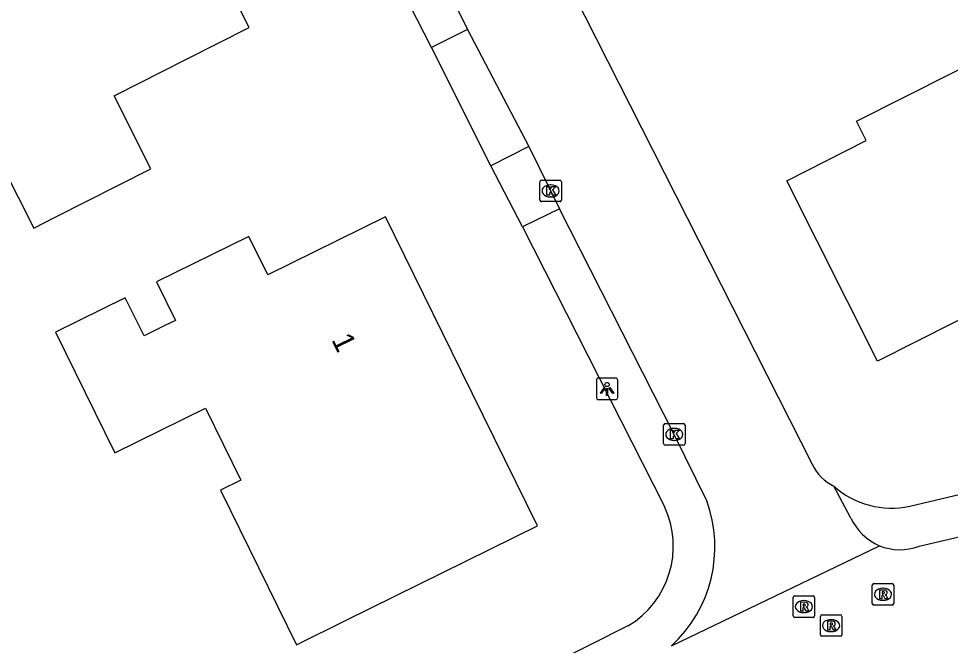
# Model space of a CAD drawing. Extents: x 162722 to 165099, y 384721 to 386283.
# Drawn here: x 163872.33 to 163915.71, y 384950.93 to 384980.08 of the extents above; entities that cross this region are included whole.
import ezdxf

# ---------------------------------------------------------------- set-up
doc = ezdxf.new("R2010")
doc.units = 0
for name, color, linetype in [('IMGEO_Kolk', 7, 'Continuous'), ('IMGEO_Lichtpunt', 7, 'Continuous'), ('IMGEO_Pand', 7, 'Continuous'), ('IMGEO_Pand_nummerreeks', 7, 'Continuous'), ('IMGEO_Parkeervlak_open', 7, 'Continuous'), ('IMGEO_Rijbaan_lokaal_open', 7, 'Continuous'), ('IMGEO_Rioolput', 7, 'Continuous'), ('IMGEO_Voetpad_open', 7, 'Continuous')]:
    doc.layers.add(name, color=color, linetype=linetype)

msp = doc.modelspace()

# ---------------------------------------------------------------- linework, layer by layer
at = {"layer": 'IMGEO_Kolk'}
for p, q in [((163896.597, 384971.638), (163896.597, 384972.49)), ((163896.672, 384972.564), (163897.524, 384972.564)), ((163897.598, 384972.49), (163897.598, 384971.638)), ((163897.085, 384972.344), (163897.11, 384972.344)), ((163897.524, 384971.564), (163896.672, 384971.564)), ((163897.108, 384971.784), (163897.083, 384971.784)), ((163902.356, 384960.312), (163902.356, 384961.164)), ((163902.431, 384961.238), (163903.283, 384961.238)), ((163903.357, 384961.164), (163903.357, 384960.312)), ((163902.844, 384961.018), (163902.869, 384961.018)), ((163902.867, 384960.458), (163902.842, 384960.458)), ((163903.283, 384960.238), (163902.431, 384960.238))]:
    msp.add_line(p, q, dxfattribs=at)
for points in [[(163896.597, 384971.638), (163896.597, 384972.49)], [(163896.672, 384972.564), (163897.524, 384972.564)], [(163897.598, 384972.49), (163897.598, 384971.638)], [(163896.918, 384972.264), (163897.041, 384972.264), (163897.041, 384972.113), (163897.171, 384972.264), (163897.335, 384972.264), (163897.189, 384972.113), (163897.342, 384971.864), (163897.19, 384971.864), (163897.105, 384972.028), (163897.041, 384971.961), (163897.041, 384971.864), (163896.918, 384971.864), (163896.918, 384972.264)], [(163897.524, 384971.564), (163896.672, 384971.564)], [(163902.356, 384960.312), (163902.356, 384961.164)], [(163902.431, 384961.238), (163903.283, 384961.238)], [(163903.357, 384961.164), (163903.357, 384960.312)], [(163902.677, 384960.938), (163902.8, 384960.938), (163902.8, 384960.787), (163902.93, 384960.938), (163903.094, 384960.938), (163902.948, 384960.787), (163903.101, 384960.538), (163902.949, 384960.538), (163902.864, 384960.702), (163902.8, 384960.635), (163902.8, 384960.538), (163902.677, 384960.538), (163902.677, 384960.938)], [(163903.283, 384960.238), (163902.431, 384960.238)]]:
    msp.add_lwpolyline(points, dxfattribs=at)
for centre, start, end in [((163896.674, 384972.488), 91.552, 178.448), ((163896.674, 384972.488), 91.552, 178.448), ((163897.522, 384972.488), 1.552, 88.448), ((163897.522, 384972.488), 1.552, 88.448), ((163896.674, 384971.64), 181.552, 268.448), ((163896.674, 384971.64), 181.552, 268.448), ((163897.522, 384971.64), 271.552, 358.448), ((163897.522, 384971.64), 271.552, 358.448), ((163902.433, 384961.162), 91.552, 178.448), ((163902.433, 384961.162), 91.552, 178.448), ((163903.281, 384961.162), 1.552, 88.448), ((163903.281, 384961.162), 1.552, 88.448), ((163902.433, 384960.314), 181.552, 268.448), ((163902.433, 384960.314), 181.552, 268.448), ((163903.281, 384960.314), 271.552, 358.448), ((163903.281, 384960.314), 271.552, 358.448)]:
    msp.add_arc(centre, 0.0765, start, end, dxfattribs=at)
for centre, major_axis, ratio, start_param, end_param in [((163897.084, 384972.064), (-0.387, 0.002), 0.722429, 4.712389, 7.853982), ((163897.109, 384972.064), (-0.39, 0.002), 0.717154, 1.570796, 4.712389), ((163902.843, 384960.738), (-0.387, 0.002), 0.722429, 4.712389, 7.853982), ((163902.868, 384960.738), (-0.39, 0.002), 0.717154, 1.570796, 4.712389)]:
    msp.add_ellipse(centre, major_axis=major_axis, ratio=ratio, start_param=start_param, end_param=end_param, dxfattribs=at)
at = {"layer": 'IMGEO_Lichtpunt'}
for p, q in [((163900.131, 384963.355), (163899.323, 384963.355)), ((163900.131, 384963.355), (163899.323, 384963.355)), ((163899.229, 384963.26), (163899.229, 384962.453)), ((163899.229, 384963.26), (163899.229, 384962.453)), ((163900.225, 384962.453), (163900.225, 384963.26)), ((163900.225, 384962.453), (163900.225, 384963.26)), ((163899.323, 384962.359), (163900.131, 384962.359)), ((163899.323, 384962.359), (163900.131, 384962.359))]:
    msp.add_line(p, q, dxfattribs=at)
for points in [[(163899.603, 384962.924), (163899.642, 384962.896), (163899.454, 384962.634), (163899.416, 384962.661), (163899.603, 384962.924)], [(163899.705, 384962.876), (163899.752, 384962.876), (163899.752, 384962.554), (163899.705, 384962.554), (163899.705, 384962.876)], [(163899.815, 384962.896), (163899.853, 384962.923), (163900.04, 384962.661), (163900.001, 384962.633), (163899.815, 384962.896)]]:
    msp.add_lwpolyline(points, dxfattribs=at)
msp.add_circle((163899.728, 384963.058), 0.0994, dxfattribs=at)
for centre, start, end in [((163899.323, 384963.26), 90, 180), ((163899.323, 384963.26), 90, 180), ((163900.131, 384963.26), 0, 90), ((163900.131, 384963.26), 0, 90), ((163899.323, 384962.453), 180, 270), ((163899.323, 384962.453), 180, 270), ((163900.131, 384962.453), 270, 0), ((163900.131, 384962.453), 270, 360)]:
    msp.add_arc(centre, 0.0946, start, end, dxfattribs=at)
at = {"layer": 'IMGEO_Pand'}
for points in [[(163871.174, 384980.719), (163868.465, 384979.347), (163870.094, 384976.13), (163873.032, 384970.329), (163874.03, 384970.835), (163878.49, 384973.093), (163876.773, 384976.482), (163880.184, 384978.209), (163883.056, 384979.664), (163880.205, 384985.292)], [(163915.805, 384977.558), (163920.563, 384979.952), (163923.347, 384974.42), (163925.595, 384969.953), (163921.691, 384967.989), (163921.339, 384968.688), (163912.311, 384964.145), (163908.088, 384972.536), (163911.796, 384974.401), (163911.338, 384975.31), (163915.805, 384977.558)], [(163879.139, 384965.796), (163878.17, 384965.319), (163877.293, 384967.093), (163874.043, 384965.491), (163876.805, 384959.883), (163881.027, 384961.963), (163882.675, 384958.617), (163881.728, 384958.15), (163885.272, 384950.956), (163887.607, 384952.106), (163896.485, 384956.48), (163892.946, 384963.666), (163889.404, 384970.853), (163883.932, 384968.157), (163883.048, 384969.951), (163878.742, 384967.83), (163879.626, 384966.036), (163879.139, 384965.796)]]:
    msp.add_lwpolyline(points, dxfattribs=at)
at = {"layer": 'IMGEO_Parkeervlak_open'}
for points in [[(163895.784, 384970.396), (163902.401, 384957.384)], [(163913.816, 384957.404), (163926.539, 384960.407)], [(163900.699, 384951.83), (163871.364, 384937.05)]]:
    msp.add_lwpolyline(points, dxfattribs=at)
for centre, radius, start, end in [((163912.954, 384961.299), 3.989, 228.0763, 282.4718), ((163898.489, 384955.545), 4.323, 300.7517, 25.1734)]:
    msp.add_arc(centre, radius, start, end, dxfattribs=at)
at = {"layer": 'IMGEO_Rijbaan_lokaal_open'}
for points in [[(163882.032, 385013.018), (163888.642, 385000), (163909.281, 384959.35)], [(163891.565, 384982.927), (163893.232, 384979.573)], [(163893.232, 384979.573), (163896.087, 384974.126)], [(163896.087, 384974.126), (163897.506, 384971.232)], [(163904.368, 384957.652), (163902.857, 384960.738), (163897.506, 384971.232)], [(163911.083, 384956.847), (163910.289, 384958.331)], [(163914.255, 384955.535), (163919.3, 384956.712), (163927.004, 384958.519)], [(163902.719, 384950.896), (163912.409, 384955.562)]]:
    msp.add_lwpolyline(points, dxfattribs=at)
for centre, radius, start, end in [((163911.238, 384960.278), 2.166, 205.3701, 244.008), ((163898.481, 384955.51), 6.265, 312.5696, 19.9974), ((163913.366, 384957.876), 2.504, 204.261, 247.5382), ((163913.366, 384957.874), 2.502, 247.51, 290.8141)]:
    msp.add_arc(centre, radius, start, end, dxfattribs=at)
at = {"layer": 'IMGEO_Rioolput'}
for p, q in [((163912.147, 384953.8), (163912.999, 384953.8)), ((163912.072, 384952.874), (163912.072, 384953.726)), ((163912.56, 384953.58), (163912.585, 384953.58)), ((163913.073, 384953.726), (163913.073, 384952.874)), ((163908.388, 384952.301), (163908.388, 384953.153)), ((163908.463, 384953.227), (163909.315, 384953.227)), ((163908.876, 384953.007), (163908.901, 384953.007)), ((163909.389, 384953.153), (163909.389, 384952.301)), ((163912.583, 384953.02), (163912.558, 384953.02)), ((163912.999, 384952.8), (163912.147, 384952.8)), ((163909.315, 384952.227), (163908.463, 384952.227)), ((163908.899, 384952.447), (163908.874, 384952.447)), ((163909.657, 384951.42), (163909.657, 384952.272)), ((163909.732, 384952.346), (163910.584, 384952.346)), ((163910.145, 384952.126), (163910.17, 384952.126)), ((163910.658, 384952.272), (163910.658, 384951.42)), ((163910.584, 384951.346), (163909.732, 384951.346)), ((163910.168, 384951.566), (163910.143, 384951.566))]:
    msp.add_line(p, q, dxfattribs=at)
for points in [[(163912.147, 384953.8), (163912.999, 384953.8)], [(163912.072, 384952.874), (163912.072, 384953.726)], [(163912.661, 384953.498), (163912.409, 384953.5), (163912.409, 384953.1)], [(163912.587, 384953.419), (163912.533, 384953.419), (163912.533, 384953.338)], [(163912.533, 384953.338), (163912.585, 384953.338)], [(163913.073, 384953.726), (163913.073, 384952.874)], [(163908.388, 384952.301), (163908.388, 384953.153)], [(163908.463, 384953.227), (163909.315, 384953.227)], [(163908.977, 384952.925), (163908.725, 384952.927), (163908.725, 384952.527)], [(163909.389, 384953.153), (163909.389, 384952.301)], [(163912.409, 384953.1), (163912.533, 384953.1), (163912.533, 384953.262), (163912.544, 384953.262)], [(163912.591, 384953.233), (163912.662, 384953.1), (163912.802, 384953.1), (163912.737, 384953.226)], [(163908.725, 384952.527), (163908.849, 384952.527), (163908.849, 384952.689), (163908.86, 384952.689)], [(163908.903, 384952.846), (163908.849, 384952.846), (163908.849, 384952.765)], [(163908.849, 384952.765), (163908.901, 384952.765)], [(163908.907, 384952.66), (163908.978, 384952.527), (163909.118, 384952.527), (163909.053, 384952.653)], [(163912.999, 384952.8), (163912.147, 384952.8)], [(163909.315, 384952.227), (163908.463, 384952.227)], [(163909.657, 384951.42), (163909.657, 384952.272)], [(163909.732, 384952.346), (163910.584, 384952.346)], [(163910.246, 384952.044), (163909.994, 384952.046), (163909.994, 384951.646)], [(163910.658, 384952.272), (163910.658, 384951.42)], [(163909.994, 384951.646), (163910.118, 384951.646), (163910.118, 384951.808), (163910.129, 384951.808)], [(163910.172, 384951.965), (163910.118, 384951.965), (163910.118, 384951.884)], [(163910.118, 384951.884), (163910.17, 384951.884)], [(163910.176, 384951.779), (163910.247, 384951.646), (163910.387, 384951.646), (163910.322, 384951.772)], [(163910.584, 384951.346), (163909.732, 384951.346)]]:
    msp.add_lwpolyline(points, dxfattribs=at)
for centre, radius, start, end in [((163912.149, 384953.724), 0.0765, 91.552, 178.448), ((163912.149, 384953.724), 0.0765, 91.552, 178.448), ((163912.997, 384953.724), 0.0765, 1.552, 88.448), ((163912.997, 384953.724), 0.0765, 1.552, 88.448), ((163912.569, 384953.527), 0.19, 274.7715, 282.9687), ((163912.593, 384953.323), 0.0964, 77.0061, 93.1865), ((163912.607, 384953.38), 0.0378, 276.6634, 79.6772), ((163912.66, 384953.388), 0.109, 350.3612, 89.416), ((163912.658, 384953.388), 0.112, 277.5842, 350.9817), ((163908.465, 384953.151), 0.0765, 91.552, 178.448), ((163908.465, 384953.151), 0.0765, 91.552, 178.448), ((163908.976, 384952.815), 0.109, 350.3612, 89.416), ((163909.313, 384953.151), 0.0765, 1.552, 88.448), ((163909.313, 384953.151), 0.0765, 1.552, 88.448), ((163912.543, 384953.209), 0.0533, 26.0293, 88.6989), ((163912.642, 384953.173), 0.108, 29.5134, 73.7905), ((163908.859, 384952.636), 0.0533, 26.0293, 88.6989), ((163908.885, 384952.954), 0.19, 274.7715, 282.9687), ((163908.909, 384952.75), 0.0964, 77.0061, 93.1865), ((163908.923, 384952.807), 0.0378, 276.6634, 79.6772), ((163908.974, 384952.815), 0.112, 277.5842, 350.9817), ((163908.958, 384952.6), 0.108, 29.5134, 73.7905), ((163912.149, 384952.876), 0.0765, 181.552, 268.448), ((163912.149, 384952.876), 0.0765, 181.552, 268.448), ((163912.997, 384952.876), 0.0765, 271.552, 358.448), ((163912.997, 384952.876), 0.0765, 271.552, 358.448), ((163908.465, 384952.303), 0.0765, 181.552, 268.448), ((163908.465, 384952.303), 0.0765, 181.552, 268.448), ((163909.313, 384952.303), 0.0765, 271.552, 358.448), ((163909.313, 384952.303), 0.0765, 271.552, 358.448), ((163909.734, 384952.27), 0.0765, 91.552, 178.448), ((163909.734, 384952.27), 0.0765, 91.552, 178.448), ((163910.245, 384951.934), 0.109, 350.3612, 89.416), ((163910.582, 384952.27), 0.0765, 1.552, 88.448), ((163910.582, 384952.27), 0.0765, 1.552, 88.448), ((163910.128, 384951.755), 0.0533, 26.0293, 88.6989), ((163910.154, 384952.073), 0.19, 274.7715, 282.9687), ((163910.178, 384951.869), 0.0964, 77.0061, 93.1865), ((163910.192, 384951.926), 0.0378, 276.6634, 79.6772), ((163910.243, 384951.934), 0.112, 277.5842, 350.9817), ((163910.227, 384951.719), 0.108, 29.5134, 73.7905), ((163909.734, 384951.422), 0.0765, 181.552, 268.448), ((163909.734, 384951.422), 0.0765, 181.552, 268.448), ((163910.582, 384951.422), 0.0765, 271.552, 358.448), ((163910.582, 384951.422), 0.0765, 271.552, 358.448)]:
    msp.add_arc(centre, radius, start, end, dxfattribs=at)
for centre, major_axis, ratio, start_param, end_param in [((163912.559, 384953.3), (-0.387, 0.002), 0.722429, 4.712389, 7.853982), ((163912.584, 384953.3), (-0.39, 0.002), 0.717154, 1.570796, 4.712389), ((163908.875, 384952.727), (-0.387, 0.002), 0.722429, 4.712389, 7.853982), ((163908.9, 384952.727), (-0.39, 0.002), 0.717154, 1.570796, 4.712389), ((163910.144, 384951.846), (-0.387, 0.002), 0.722429, 4.712389, 7.853982), ((163910.169, 384951.846), (-0.39, 0.002), 0.717154, 1.570796, 4.712389)]:
    msp.add_ellipse(centre, major_axis=major_axis, ratio=ratio, start_param=start_param, end_param=end_param, dxfattribs=at)
at = {"layer": 'IMGEO_Voetpad_open'}
for points in [[(163891.551, 384978.734), (163889.865, 384982.049)], [(163893.232, 384979.573), (163891.551, 384978.734)], [(163894.321, 384973.234), (163891.551, 384978.734)], [(163896.087, 384974.126), (163894.321, 384973.234)], [(163895.784, 384970.396), (163894.321, 384973.234)], [(163897.506, 384971.232), (163895.784, 384970.396)]]:
    msp.add_lwpolyline(points, dxfattribs=at)

# ---------------------------------------------------------------- texts
at = {"layer": 'IMGEO_Pand_nummerreeks'}
msp.add_text('1', height=1, rotation=296.2318, dxfattribs=at).set_placement((163886.879, 384965.143))

doc.saveas('drawing.dxf')
